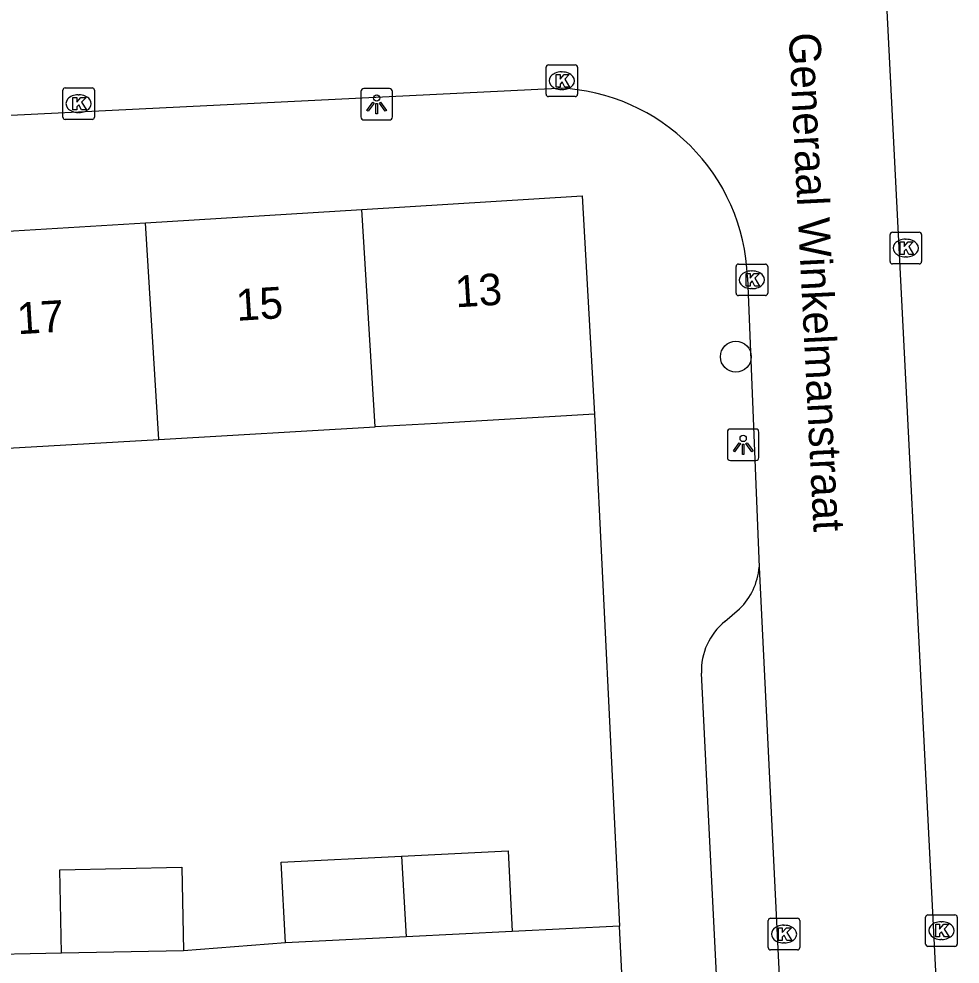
# Model space of a CAD drawing. Extents: x 161084 to 161928, y 385355 to 386522.
# Drawn here: x 161736.29 to 161766.11, y 385914.11 to 385944.06 of the extents above; entities that cross this region are included whole.
import ezdxf

# ---------------------------------------------------------------- set-up
doc = ezdxf.new("R2010")
doc.units = 0
for name, color, linetype in [('IMGEO_Boom', 7, 'Continuous'), ('IMGEO_Kolk', 7, 'Continuous'), ('IMGEO_Lichtpunt', 7, 'Continuous'), ('IMGEO_Muur', 7, 'Continuous'), ('IMGEO_Openbare_ruimte_label', 7, 'Continuous'), ('IMGEO_Pand', 7, 'Continuous'), ('IMGEO_Pand_nummerreeks', 7, 'Continuous'), ('IMGEO_Rijbaan_lokaal_open', 7, 'Continuous'), ('IMGEO_Voetpad_open', 7, 'Continuous')]:
    doc.layers.add(name, color=color, linetype=linetype)

msp = doc.modelspace()

# ---------------------------------------------------------------- linework, layer by layer
at = {"layer": 'IMGEO_Boom'}
msp.add_circle((161759.001, 385933.354), 0.489, dxfattribs=at)
at = {"layer": 'IMGEO_Kolk'}
for p, q in [((161753.061, 385942.596), (161753.913, 385942.596)), ((161752.986, 385941.67), (161752.986, 385942.522)), ((161753.474, 385942.376), (161753.499, 385942.376)), ((161753.987, 385942.522), (161753.987, 385941.67)), ((161737.677, 385940.944), (161737.677, 385941.796)), ((161737.752, 385941.87), (161738.604, 385941.87)), ((161738.678, 385941.796), (161738.678, 385940.944)), ((161753.497, 385941.816), (161753.472, 385941.816)), ((161738.165, 385941.65), (161738.19, 385941.65)), ((161753.913, 385941.596), (161753.061, 385941.596)), ((161738.188, 385941.09), (161738.163, 385941.09)), ((161738.604, 385940.87), (161737.752, 385940.87)), ((161763.885, 385936.369), (161763.885, 385937.221)), ((161763.96, 385937.295), (161764.812, 385937.295)), ((161764.886, 385937.221), (161764.886, 385936.369)), ((161764.373, 385937.075), (161764.398, 385937.075)), ((161759.083, 385936.29), (161759.935, 385936.29)), ((161764.812, 385936.295), (161763.96, 385936.295)), ((161764.396, 385936.515), (161764.371, 385936.515)), ((161759.008, 385935.364), (161759.008, 385936.216)), ((161759.496, 385936.07), (161759.521, 385936.07)), ((161760.009, 385936.216), (161760.009, 385935.364)), ((161759.519, 385935.51), (161759.494, 385935.51)), ((161759.935, 385935.29), (161759.083, 385935.29)), ((161765.088, 385915.672), (161765.94, 385915.672)), ((161760.027, 385914.636), (161760.027, 385915.488)), ((161760.102, 385915.562), (161760.954, 385915.562)), ((161760.515, 385915.342), (161760.54, 385915.342)), ((161761.028, 385915.488), (161761.028, 385914.636)), ((161765.013, 385914.746), (161765.013, 385915.598)), ((161765.501, 385915.452), (161765.526, 385915.452)), ((161766.014, 385915.598), (161766.014, 385914.746)), ((161760.538, 385914.782), (161760.513, 385914.782)), ((161765.524, 385914.892), (161765.499, 385914.892)), ((161760.954, 385914.562), (161760.102, 385914.562)), ((161765.94, 385914.672), (161765.088, 385914.672))]:
    msp.add_line(p, q, dxfattribs=at)
for points in [[(161753.061, 385942.596), (161753.913, 385942.596)], [(161752.986, 385941.67), (161752.986, 385942.522)], [(161753.307, 385942.296), (161753.43, 385942.296), (161753.43, 385942.145), (161753.56, 385942.296), (161753.724, 385942.296), (161753.578, 385942.145), (161753.731, 385941.896), (161753.579, 385941.896), (161753.494, 385942.06), (161753.43, 385941.993), (161753.43, 385941.896), (161753.307, 385941.896), (161753.307, 385942.296)], [(161753.987, 385942.522), (161753.987, 385941.67)], [(161737.677, 385940.944), (161737.677, 385941.796)], [(161737.752, 385941.87), (161738.604, 385941.87)], [(161738.678, 385941.796), (161738.678, 385940.944)], [(161737.998, 385941.57), (161738.121, 385941.57), (161738.121, 385941.419), (161738.251, 385941.57), (161738.415, 385941.57), (161738.269, 385941.419), (161738.422, 385941.17), (161738.27, 385941.17), (161738.185, 385941.334), (161738.121, 385941.267), (161738.121, 385941.17), (161737.998, 385941.17), (161737.998, 385941.57)], [(161753.913, 385941.596), (161753.061, 385941.596)], [(161738.604, 385940.87), (161737.752, 385940.87)], [(161763.885, 385936.369), (161763.885, 385937.221)], [(161763.96, 385937.295), (161764.812, 385937.295)], [(161764.886, 385937.221), (161764.886, 385936.369)], [(161764.206, 385936.995), (161764.329, 385936.995), (161764.329, 385936.844), (161764.459, 385936.995), (161764.623, 385936.995), (161764.477, 385936.844), (161764.63, 385936.595), (161764.478, 385936.595), (161764.393, 385936.759), (161764.329, 385936.692), (161764.329, 385936.595), (161764.206, 385936.595), (161764.206, 385936.995)], [(161759.083, 385936.29), (161759.935, 385936.29)], [(161764.812, 385936.295), (161763.96, 385936.295)], [(161759.008, 385935.364), (161759.008, 385936.216)], [(161759.329, 385935.99), (161759.452, 385935.99), (161759.452, 385935.839), (161759.582, 385935.99), (161759.746, 385935.99), (161759.6, 385935.839), (161759.753, 385935.59), (161759.601, 385935.59), (161759.516, 385935.754), (161759.452, 385935.687), (161759.452, 385935.59), (161759.329, 385935.59), (161759.329, 385935.99)], [(161760.009, 385936.216), (161760.009, 385935.364)], [(161759.935, 385935.29), (161759.083, 385935.29)], [(161765.088, 385915.672), (161765.94, 385915.672)], [(161760.027, 385914.636), (161760.027, 385915.488)], [(161760.102, 385915.562), (161760.954, 385915.562)], [(161761.028, 385915.488), (161761.028, 385914.636)], [(161765.013, 385914.746), (161765.013, 385915.598)], [(161765.334, 385915.372), (161765.457, 385915.372), (161765.457, 385915.221), (161765.587, 385915.372), (161765.751, 385915.372), (161765.605, 385915.221), (161765.758, 385914.972), (161765.606, 385914.972), (161765.521, 385915.136), (161765.457, 385915.069), (161765.457, 385914.972), (161765.334, 385914.972), (161765.334, 385915.372)], [(161766.014, 385915.598), (161766.014, 385914.746)], [(161760.348, 385915.262), (161760.471, 385915.262), (161760.471, 385915.111), (161760.601, 385915.262), (161760.765, 385915.262), (161760.619, 385915.111), (161760.772, 385914.862), (161760.62, 385914.862), (161760.535, 385915.026), (161760.471, 385914.959), (161760.471, 385914.862), (161760.348, 385914.862), (161760.348, 385915.262)], [(161760.954, 385914.562), (161760.102, 385914.562)], [(161765.94, 385914.672), (161765.088, 385914.672)]]:
    msp.add_lwpolyline(points, dxfattribs=at)
for centre, start, end in [((161753.063, 385942.52), 91.552, 178.448), ((161753.063, 385942.52), 91.552, 178.448), ((161753.911, 385942.52), 1.552, 88.448), ((161753.911, 385942.52), 1.552, 88.448), ((161737.754, 385941.794), 91.552, 178.448), ((161737.754, 385941.794), 91.552, 178.448), ((161738.602, 385941.794), 1.552, 88.448), ((161738.602, 385941.794), 1.552, 88.448), ((161753.063, 385941.672), 181.552, 268.448), ((161753.063, 385941.672), 181.552, 268.448), ((161753.911, 385941.672), 271.552, 358.448), ((161753.911, 385941.672), 271.552, 358.448), ((161737.754, 385940.946), 181.552, 268.448), ((161737.754, 385940.946), 181.552, 268.448), ((161738.602, 385940.946), 271.552, 358.448), ((161738.602, 385940.946), 271.552, 358.448), ((161763.962, 385937.219), 91.552, 178.448), ((161763.962, 385937.219), 91.552, 178.448), ((161764.81, 385937.219), 1.552, 88.448), ((161764.81, 385937.219), 1.552, 88.448), ((161759.085, 385936.214), 91.552, 178.448), ((161759.085, 385936.214), 91.552, 178.448), ((161759.933, 385936.214), 1.552, 88.448), ((161759.933, 385936.214), 1.552, 88.448), ((161763.962, 385936.371), 181.552, 268.448), ((161763.962, 385936.371), 181.552, 268.448), ((161764.81, 385936.371), 271.552, 358.448), ((161764.81, 385936.371), 271.552, 358.448), ((161759.085, 385935.366), 181.552, 268.448), ((161759.085, 385935.366), 181.552, 268.448), ((161759.933, 385935.366), 271.552, 358.448), ((161759.933, 385935.366), 271.552, 358.448), ((161765.09, 385915.596), 91.552, 178.448), ((161765.09, 385915.596), 91.552, 178.448), ((161765.938, 385915.596), 1.552, 88.448), ((161765.938, 385915.596), 1.552, 88.448), ((161760.104, 385915.486), 91.552, 178.448), ((161760.104, 385915.486), 91.552, 178.448), ((161760.952, 385915.486), 1.552, 88.448), ((161760.952, 385915.486), 1.552, 88.448), ((161765.09, 385914.748), 181.552, 268.448), ((161765.09, 385914.748), 181.552, 268.448), ((161765.938, 385914.748), 271.552, 358.448), ((161765.938, 385914.748), 271.552, 358.448), ((161760.104, 385914.638), 181.552, 268.448), ((161760.104, 385914.638), 181.552, 268.448), ((161760.952, 385914.638), 271.552, 358.448), ((161760.952, 385914.638), 271.552, 358.448)]:
    msp.add_arc(centre, 0.0765, start, end, dxfattribs=at)
for centre, major_axis, ratio, start_param, end_param in [((161753.473, 385942.096), (-0.387, 0.002), 0.722429, 4.712389, 7.853982), ((161753.498, 385942.096), (-0.39, 0.002), 0.717154, 1.570796, 4.712389), ((161738.164, 385941.37), (-0.387, 0.002), 0.722429, 4.712389, 7.853982), ((161738.189, 385941.37), (-0.39, 0.002), 0.717154, 1.570796, 4.712389), ((161764.372, 385936.795), (-0.387, 0.002), 0.722429, 4.712389, 7.853982), ((161764.397, 385936.795), (-0.39, 0.002), 0.717154, 1.570796, 4.712389), ((161759.495, 385935.79), (-0.387, 0.002), 0.722429, 4.712389, 7.853982), ((161759.52, 385935.79), (-0.39, 0.002), 0.717154, 1.570796, 4.712389), ((161760.514, 385915.062), (-0.387, 0.002), 0.722429, 4.712389, 7.853982), ((161760.539, 385915.062), (-0.39, 0.002), 0.717154, 1.570796, 4.712389), ((161765.5, 385915.172), (-0.387, 0.002), 0.722429, 4.712389, 7.853982), ((161765.525, 385915.172), (-0.39, 0.002), 0.717154, 1.570796, 4.712389)]:
    msp.add_ellipse(centre, major_axis=major_axis, ratio=ratio, start_param=start_param, end_param=end_param, dxfattribs=at)
at = {"layer": 'IMGEO_Lichtpunt'}
for p, q in [((161747.123, 385941.755), (161747.123, 385940.948)), ((161747.123, 385941.755), (161747.123, 385940.948)), ((161748.025, 385941.85), (161747.217, 385941.85)), ((161748.025, 385941.85), (161747.217, 385941.85)), ((161748.119, 385940.948), (161748.119, 385941.755)), ((161748.119, 385940.948), (161748.119, 385941.755)), ((161747.217, 385940.854), (161748.025, 385940.854)), ((161747.217, 385940.854), (161748.025, 385940.854)), ((161758.734, 385930.966), (161758.734, 385930.159)), ((161758.734, 385930.966), (161758.734, 385930.159)), ((161759.636, 385931.061), (161758.828, 385931.061)), ((161759.636, 385931.061), (161758.828, 385931.061)), ((161759.73, 385930.159), (161759.73, 385930.966)), ((161759.73, 385930.159), (161759.73, 385930.966)), ((161758.828, 385930.065), (161759.636, 385930.065)), ((161758.828, 385930.065), (161759.636, 385930.065))]:
    msp.add_line(p, q, dxfattribs=at)
for points in [[(161747.497, 385941.419), (161747.536, 385941.391), (161747.348, 385941.129), (161747.31, 385941.156), (161747.497, 385941.419)], [(161747.599, 385941.371), (161747.646, 385941.371), (161747.646, 385941.049), (161747.599, 385941.049), (161747.599, 385941.371)], [(161747.709, 385941.391), (161747.747, 385941.418), (161747.934, 385941.156), (161747.895, 385941.128), (161747.709, 385941.391)], [(161759.108, 385930.63), (161759.147, 385930.602), (161758.959, 385930.34), (161758.921, 385930.367), (161759.108, 385930.63)], [(161759.21, 385930.582), (161759.257, 385930.582), (161759.257, 385930.26), (161759.21, 385930.26), (161759.21, 385930.582)], [(161759.32, 385930.602), (161759.358, 385930.629), (161759.545, 385930.367), (161759.506, 385930.339), (161759.32, 385930.602)]]:
    msp.add_lwpolyline(points, dxfattribs=at)
for centre in [(161747.622, 385941.553), (161759.233, 385930.764)]:
    msp.add_circle(centre, 0.0994, dxfattribs=at)
for centre, start, end in [((161747.217, 385941.755), 90, 180), ((161747.217, 385941.755), 90, 180), ((161748.025, 385941.755), 0, 90), ((161748.025, 385941.755), 0, 90), ((161747.217, 385940.948), 180, 270), ((161747.217, 385940.948), 180, 270), ((161748.025, 385940.948), 270, 0), ((161748.025, 385940.948), 270, 360), ((161758.828, 385930.966), 90, 180), ((161758.828, 385930.966), 90, 180), ((161759.636, 385930.966), 0, 90), ((161759.636, 385930.966), 0, 90), ((161758.828, 385930.159), 180, 270), ((161758.828, 385930.159), 180, 270), ((161759.636, 385930.159), 270, 0), ((161759.636, 385930.159), 270, 360)]:
    msp.add_arc(centre, 0.0946, start, end, dxfattribs=at)
at = {"layer": 'IMGEO_Muur'}
msp.add_lwpolyline([(161754.522, 385931.528), (161755.314, 385915.315)], dxfattribs=at)
at = {"layer": 'IMGEO_Pand'}
for points in [[(161747.148, 385938.018), (161754.136, 385938.447), (161754.522, 385931.528)], [(161740.301, 385937.598), (161747.148, 385938.018)], [(161747.57, 385931.127), (161747.148, 385938.018)], [(161733.317, 385937.169), (161740.301, 385937.598)], [(161740.721, 385930.73), (161740.301, 385937.598)], [(161754.522, 385931.528), (161749.531, 385931.24), (161747.57, 385931.127)], [(161740.721, 385930.73), (161747.57, 385931.127)], [(161733.713, 385930.325), (161740.721, 385930.73)], [(161748.403, 385917.532), (161751.791, 385917.701), (161751.918, 385915.145)], [(161744.727, 385914.786), (161744.6, 385917.343), (161748.403, 385917.532)], [(161748.403, 385917.532), (161748.559, 385914.977)], [(161737.636, 385914.453), (161737.579, 385917.096), (161741.446, 385917.179), (161741.503, 385914.536)], [(161751.918, 385915.145), (161748.559, 385914.977)], [(161748.559, 385914.977), (161744.727, 385914.786)], [(161741.503, 385914.536), (161737.636, 385914.453)]]:
    msp.add_lwpolyline(points, dxfattribs=at)
at = {"layer": 'IMGEO_Rijbaan_lokaal_open'}
for points in [[(161766.105, 385898.664), (161763.077, 385958.5)], [(161736.028, 385941.004), (161753.371, 385941.865)], [(161759.371, 385935.865), (161759.739, 385926.683)], [(161759.739, 385926.683), (161762.15, 385877.464)]]:
    msp.add_lwpolyline(points, dxfattribs=at)
msp.add_arc((161753.14, 385935.634), 6.235, 2.1244, 87.8756, dxfattribs=at)
at = {"layer": 'IMGEO_Voetpad_open'}
for points in [[(161754.522, 385931.528), (161755.314, 385915.315)], [(161737.636, 385914.453), (161734.633, 385914.389), (161733.713, 385930.325)], [(161758.655, 385924.962), (161759.121, 385925.369)], [(161759.989, 385880.611), (161759.573, 385890.115), (161758.105, 385919.488), (161757.909, 385923.327)], [(161755.314, 385915.315), (161751.918, 385915.145)], [(161755.387, 385913.825), (161755.314, 385915.315)], [(161744.727, 385914.786), (161741.503, 385914.536)]]:
    msp.add_lwpolyline(points, dxfattribs=at)
for centre, radius, start, end in [((161757.667, 385926.855), 2.079, 314.3677, 355.2552), ((161759.906, 385923.404), 1.998, 128.7498, 182.1987)]:
    msp.add_arc(centre, radius, start, end, dxfattribs=at)

# ---------------------------------------------------------------- texts
at = {"layer": 'IMGEO_Openbare_ruimte_label'}
msp.add_text('Generaal Winkelmanstraat', height=1, rotation=272.8653, dxfattribs=at).set_placement((161760.675, 385943.601))
at = {"layer": 'IMGEO_Pand_nummerreeks'}
for s, p in [('13', (161750.133, 385934.915)), ('15', (161743.193, 385934.489)), ('17', (161736.254, 385934.063))]:
    msp.add_text(s, height=1, rotation=3.5128, dxfattribs=at).set_placement(p)

doc.saveas('drawing.dxf')
